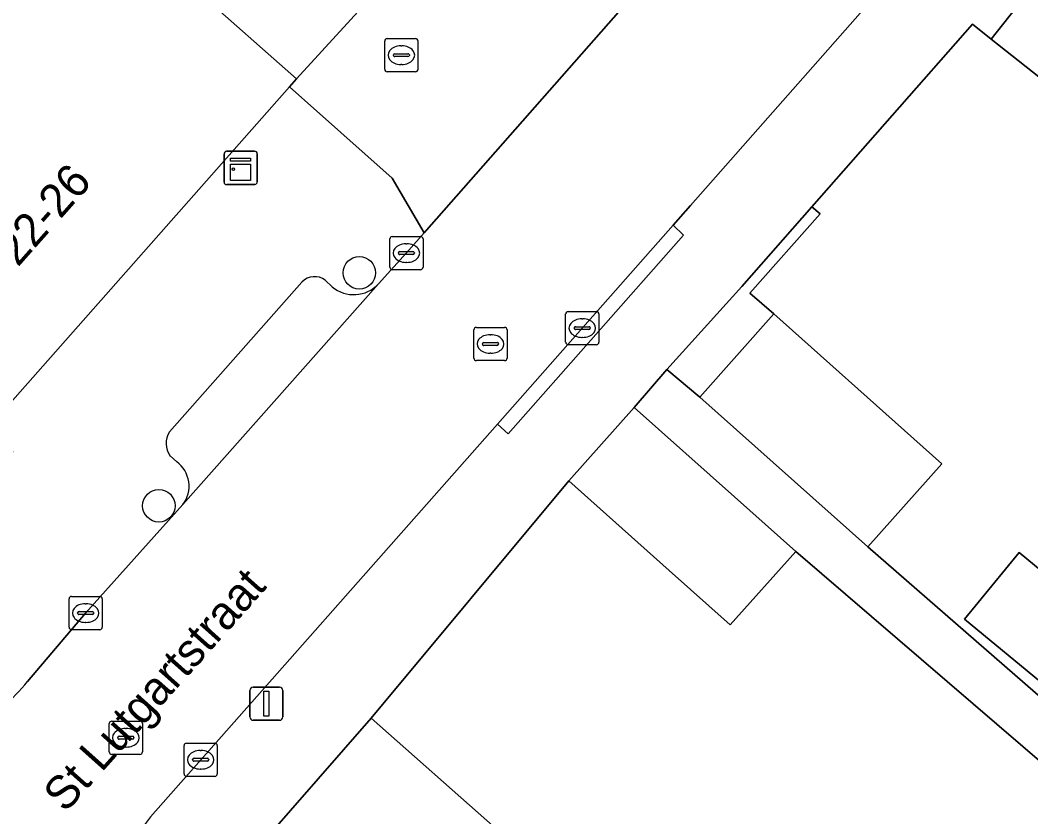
# Model space of a CAD drawing. Extents: x 162803 to 163818, y 381639 to 382475.
# Drawn here: x 162894.7 to 162925.14, y 381971.95 to 381995.94 of the extents above; entities that cross this region are included whole.
import ezdxf

# ---------------------------------------------------------------- set-up
doc = ezdxf.new("R2010")
doc.units = 0
for name, color, linetype in [('IMGEO_Boom', 7, 'Continuous'), ('IMGEO_Erf', 7, 'Continuous'), ('IMGEO_Kast', 7, 'Continuous'), ('IMGEO_Kolk', 7, 'Continuous'), ('IMGEO_Lichtmast', 7, 'Continuous'), ('IMGEO_Muur', 7, 'Continuous'), ('IMGEO_Openbare_ruimte_label', 7, 'Continuous'), ('IMGEO_Pand', 7, 'Continuous'), ('IMGEO_Pand_nummerreeks', 7, 'Continuous'), ('IMGEO_Parkeervlak_open', 7, 'Continuous'), ('IMGEO_Rijbaan_lokaal_open', 7, 'Continuous'), ('IMGEO_Rioolput', 7, 'Continuous'), ('IMGEO_Voetpad_halfverhard', 7, 'Continuous'), ('IMGEO_Voetpad_open', 7, 'Continuous')]:
    doc.layers.add(name, color=color, linetype=linetype)

msp = doc.modelspace()

# ---------------------------------------------------------------- linework, layer by layer
at = {"layer": 'IMGEO_Boom'}
for centre in [(162904.911, 381988.333), (162898.874, 381981.316)]:
    msp.add_circle(centre, 0.489, dxfattribs=at)
at = {"layer": 'IMGEO_Erf'}
for points in [[(162927.87, 381992.271), (162923.945, 381995.369), (162923.377, 381995.818), (162918.546, 381990.324), (162918.79, 381990.113), (162916.679, 381987.716), (162917.397, 381987.094), (162922.458, 381982.582), (162920.227, 381980.079), (162932.887, 381969.052)], [(162929.451, 381970.154), (162918.059, 381979.939), (162916.085, 381977.725), (162914.241, 381979.369), (162911.218, 381982.064), (162905.268, 381974.921), (162909.014, 381971.609), (162909.853, 381970.867), (162914.497, 381966.76), (162919.141, 381962.653), (162921.096, 381964.863), (162925.741, 381960.755), (162923.786, 381958.545), (162928.43, 381954.438)]]:
    msp.add_lwpolyline(points, dxfattribs=at)
msp.add_lwpolyline([(162927.211, 381977.914), (162930.078, 381975.555), (162928.425, 381973.547), (162925.599, 381975.873), (162923.138, 381977.898), (162924.791, 381979.906)], close=True, dxfattribs=at)
at = {"layer": 'IMGEO_Kast'}
for p, q in [((162900.838, 381991.067), (162900.838, 381991.908)), ((162900.838, 381991.908), (162900.838, 381991.067)), ((162900.913, 381991.992), (162901.754, 381991.992)), ((162901.754, 381991.992), (162900.913, 381991.992)), ((162901.838, 381991.917), (162901.838, 381991.076)), ((162901.838, 381991.076), (162901.838, 381991.917)), ((162901.763, 381990.992), (162900.922, 381990.992)), ((162900.922, 381990.992), (162901.763, 381990.992))]:
    msp.add_line(p, q, dxfattribs=at)
for points in [[(162901.033, 381991.782), (162901.633, 381991.782), (162901.633, 381991.697), (162901.033, 381991.697), (162901.033, 381991.782)], [(162901.033, 381991.607), (162901.633, 381991.607), (162901.633, 381991.118), (162901.033, 381991.118), (162901.033, 381991.607)]]:
    msp.add_lwpolyline(points, dxfattribs=at)
msp.add_circle((162901.117, 381991.456), 0.0377, dxfattribs=at)
for centre, start, end in [((162900.916, 381991.914), 92.4484, 184.2845), ((162900.916, 381991.914), 92.4484, 184.2845), ((162901.76, 381991.914), 2.4484, 94.2845), ((162901.76, 381991.914), 2.4484, 94.2845), ((162900.916, 381991.07), 182.4484, 274.2845), ((162900.916, 381991.07), 182.4484, 274.2845), ((162901.76, 381991.07), 272.4484, 4.2845), ((162901.76, 381991.07), 272.4484, 4.2845)]:
    msp.add_arc(centre, 0.0779, start, end, dxfattribs=at)
at = {"layer": 'IMGEO_Kolk'}
for p, q in [((162905.829, 381988.501), (162905.829, 381989.353)), ((162905.904, 381989.427), (162906.756, 381989.427)), ((162906.83, 381989.353), (162906.83, 381988.501)), ((162906.317, 381989.207), (162906.342, 381989.207)), ((162906.088, 381988.921), (162906.088, 381988.933)), ((162906.526, 381988.884), (162906.128, 381988.884)), ((162906.131, 381988.97), (162906.529, 381988.97)), ((162906.572, 381988.933), (162906.572, 381988.921)), ((162906.34, 381988.647), (162906.315, 381988.647)), ((162906.756, 381988.427), (162905.904, 381988.427)), ((162911.127, 381986.241), (162911.127, 381987.093)), ((162911.202, 381987.167), (162912.054, 381987.167)), ((162911.615, 381986.947), (162911.64, 381986.947)), ((162912.128, 381987.093), (162912.128, 381986.241)), ((162911.386, 381986.661), (162911.386, 381986.673)), ((162911.824, 381986.624), (162911.426, 381986.624)), ((162911.429, 381986.71), (162911.827, 381986.71)), ((162911.87, 381986.673), (162911.87, 381986.661)), ((162911.638, 381986.387), (162911.613, 381986.387)), ((162912.054, 381986.167), (162911.202, 381986.167)), ((162896.168, 381977.658), (162896.168, 381978.51)), ((162896.243, 381978.584), (162897.095, 381978.584)), ((162897.169, 381978.51), (162897.169, 381977.658)), ((162896.427, 381978.078), (162896.427, 381978.09)), ((162896.47, 381978.127), (162896.868, 381978.127)), ((162896.656, 381978.364), (162896.681, 381978.364)), ((162896.911, 381978.09), (162896.911, 381978.078)), ((162896.865, 381978.041), (162896.467, 381978.041)), ((162896.679, 381977.804), (162896.654, 381977.804)), ((162897.095, 381977.584), (162896.243, 381977.584)), ((162899.707, 381974.166), (162900.559, 381974.166)), ((162899.632, 381973.24), (162899.632, 381974.092)), ((162900.12, 381973.946), (162900.145, 381973.946)), ((162900.633, 381974.092), (162900.633, 381973.24)), ((162899.891, 381973.66), (162899.891, 381973.672)), ((162900.329, 381973.623), (162899.931, 381973.623)), ((162899.934, 381973.709), (162900.332, 381973.709)), ((162900.375, 381973.672), (162900.375, 381973.66)), ((162900.143, 381973.386), (162900.118, 381973.386)), ((162900.559, 381973.166), (162899.707, 381973.166))]:
    msp.add_line(p, q, dxfattribs=at)
for points in [[(162905.829, 381988.501), (162905.829, 381989.353)], [(162905.904, 381989.427), (162906.756, 381989.427)], [(162906.83, 381989.353), (162906.83, 381988.501)], [(162906.756, 381988.427), (162905.904, 381988.427)], [(162911.127, 381986.241), (162911.127, 381987.093)], [(162911.202, 381987.167), (162912.054, 381987.167)], [(162912.128, 381987.093), (162912.128, 381986.241)], [(162912.054, 381986.167), (162911.202, 381986.167)], [(162896.168, 381977.658), (162896.168, 381978.51)], [(162896.243, 381978.584), (162897.095, 381978.584)], [(162897.169, 381978.51), (162897.169, 381977.658)], [(162897.095, 381977.584), (162896.243, 381977.584)], [(162899.707, 381974.166), (162900.559, 381974.166)], [(162899.632, 381973.24), (162899.632, 381974.092)], [(162900.633, 381974.092), (162900.633, 381973.24)], [(162900.559, 381973.166), (162899.707, 381973.166)]]:
    msp.add_lwpolyline(points, dxfattribs=at)
for centre, radius, start, end in [((162905.906, 381989.351), 0.0765, 91.552, 178.448), ((162905.906, 381989.351), 0.0765, 91.552, 178.448), ((162906.754, 381989.351), 0.0765, 1.552, 88.448), ((162906.754, 381989.351), 0.0765, 1.552, 88.448), ((162906.128, 381988.93), 0.0403, 85.8775, 175.7526), ((162906.125, 381988.92), 0.0366, 178.938, 274.7102), ((162906.529, 381988.927), 0.043, 264.8664, 352.4533), ((162906.533, 381988.932), 0.0386, 1.7309, 96.639), ((162905.906, 381988.503), 0.0765, 181.552, 268.448), ((162905.906, 381988.503), 0.0765, 181.552, 268.448), ((162906.754, 381988.503), 0.0765, 271.552, 358.448), ((162906.754, 381988.503), 0.0765, 271.552, 358.448), ((162911.204, 381987.091), 0.0765, 91.552, 178.448), ((162911.204, 381987.091), 0.0765, 91.552, 178.448), ((162912.052, 381987.091), 0.0765, 1.552, 88.448), ((162912.052, 381987.091), 0.0765, 1.552, 88.448), ((162911.426, 381986.67), 0.0403, 85.8775, 175.7526), ((162911.423, 381986.66), 0.0366, 178.938, 274.7102), ((162911.827, 381986.667), 0.043, 264.8664, 352.4533), ((162911.831, 381986.672), 0.0386, 1.7309, 96.639), ((162911.204, 381986.243), 0.0765, 181.552, 268.448), ((162911.204, 381986.243), 0.0765, 181.552, 268.448), ((162912.052, 381986.243), 0.0765, 271.552, 358.448), ((162912.052, 381986.243), 0.0765, 271.552, 358.448), ((162896.245, 381978.508), 0.0765, 91.552, 178.448), ((162896.245, 381978.508), 0.0765, 91.552, 178.448), ((162897.093, 381978.508), 0.0765, 1.552, 88.448), ((162897.093, 381978.508), 0.0765, 1.552, 88.448), ((162896.467, 381978.087), 0.0403, 85.8775, 175.7526), ((162896.872, 381978.089), 0.0386, 1.7309, 96.639), ((162896.464, 381978.077), 0.0366, 178.938, 274.7102), ((162896.868, 381978.084), 0.043, 264.8664, 352.4533), ((162896.245, 381977.66), 0.0765, 181.552, 268.448), ((162896.245, 381977.66), 0.0765, 181.552, 268.448), ((162897.093, 381977.66), 0.0765, 271.552, 358.448), ((162897.093, 381977.66), 0.0765, 271.552, 358.448), ((162899.709, 381974.09), 0.0765, 91.552, 178.448), ((162899.709, 381974.09), 0.0765, 91.552, 178.448), ((162900.557, 381974.09), 0.0765, 1.552, 88.448), ((162900.557, 381974.09), 0.0765, 1.552, 88.448), ((162899.931, 381973.669), 0.0403, 85.8775, 175.7526), ((162899.928, 381973.659), 0.0366, 178.938, 274.7102), ((162900.332, 381973.666), 0.043, 264.8664, 352.4533), ((162900.336, 381973.671), 0.0386, 1.7309, 96.639), ((162899.709, 381973.242), 0.0765, 181.552, 268.448), ((162899.709, 381973.242), 0.0765, 181.552, 268.448), ((162900.557, 381973.242), 0.0765, 271.552, 358.448), ((162900.557, 381973.242), 0.0765, 271.552, 358.448)]:
    msp.add_arc(centre, radius, start, end, dxfattribs=at)
for centre, major_axis, ratio, start_param, end_param in [((162906.316, 381988.927), (-0.387, 0.002), 0.722429, 4.712389, 7.853982), ((162906.341, 381988.927), (-0.39, 0.002), 0.717154, 1.570796, 4.712389), ((162911.614, 381986.667), (-0.387, 0.002), 0.722429, 4.712389, 7.853982), ((162911.639, 381986.667), (-0.39, 0.002), 0.717154, 1.570796, 4.712389), ((162896.655, 381978.084), (-0.387, 0.002), 0.722429, 4.712389, 7.853982), ((162896.68, 381978.084), (-0.39, 0.002), 0.717154, 1.570796, 4.712389), ((162900.119, 381973.666), (-0.387, 0.002), 0.722429, 4.712389, 7.853982), ((162900.144, 381973.666), (-0.39, 0.002), 0.717154, 1.570796, 4.712389)]:
    msp.add_ellipse(centre, major_axis=major_axis, ratio=ratio, start_param=start_param, end_param=end_param, dxfattribs=at)
at = {"layer": 'IMGEO_Lichtmast'}
for p, q in [((162901.618, 381974.955), (162901.618, 381975.755)), ((162901.618, 381975.755), (162901.618, 381974.955)), ((162901.718, 381975.855), (162902.508, 381975.855)), ((162902.508, 381975.855), (162901.718, 381975.855)), ((162902.608, 381975.755), (162902.608, 381974.955)), ((162902.608, 381974.955), (162902.608, 381975.755)), ((162902.508, 381974.855), (162901.718, 381974.855)), ((162901.718, 381974.855), (162902.508, 381974.855))]:
    msp.add_line(p, q, dxfattribs=at)
msp.add_lwpolyline([(162902.038, 381975.73), (162902.188, 381975.73), (162902.188, 381974.98), (162902.038, 381974.98), (162902.038, 381975.73)], dxfattribs=at)
for centre, start, end in [((162901.718, 381975.755), 90, 180), ((162901.718, 381975.755), 90, 180), ((162902.508, 381975.755), 0, 90), ((162902.508, 381975.755), 360, 90), ((162901.718, 381974.955), 180, 270), ((162901.718, 381974.955), 180, 270), ((162902.508, 381974.955), 270, 0), ((162902.508, 381974.955), 270, 0)]:
    msp.add_arc(centre, 0.1, start, end, dxfattribs=at)
at = {"layer": 'IMGEO_Muur'}
for points in [[(162923.945, 381995.369), (162923.377, 381995.818), (162918.546, 381990.324)], [(162918.79, 381990.113), (162918.546, 381990.324)], [(162911.218, 381982.064), (162905.268, 381974.921)]]:
    msp.add_lwpolyline(points, dxfattribs=at)
at = {"layer": 'IMGEO_Pand'}
for points in [[(162929.266, 381991.169), (162933.332, 381996.32), (162928.671, 382000), (162928.012, 382000.52), (162927.601, 382000), (162923.945, 381995.369), (162927.87, 381992.271)], [(162915.166, 381984.591), (162920.227, 381980.079), (162922.458, 381982.582), (162917.397, 381987.094)], [(162913.193, 381984.279), (162911.218, 381982.064), (162914.241, 381979.369), (162916.085, 381977.725), (162918.059, 381979.939), (162916.215, 381981.584)], [(162927.211, 381977.914), (162924.791, 381979.906), (162923.138, 381977.898), (162925.599, 381975.873)], [(162905.074, 381965.464), (162909.853, 381970.867), (162909.014, 381971.609), (162905.268, 381974.921), (162900.405, 381969.352), (162900.658, 381969.152), (162900.771, 381969.266)]]:
    msp.add_lwpolyline(points, close=True, dxfattribs=at)
msp.add_lwpolyline([(162893.701, 381983.632), (162902.809, 381993.934), (162903.021, 381994.173), (162896.431, 382000)], dxfattribs=at)
at = {"layer": 'IMGEO_Parkeervlak_open'}
for points in [[(162903.185, 381988.054), (162899.196, 381983.543)], [(162899.6, 381981.352), (162905.486, 381987.997)], [(162904.096, 381987.913), (162903.888, 381988.109)], [(162899.213, 381982.815), (162899.414, 381982.64)]]:
    msp.add_lwpolyline(points, dxfattribs=at)
for centre, radius, start, end in [((162903.567, 381987.686), 0.531, 52.8786, 136.0684), ((162904.747, 381988.685), 1.01, 229.8537, 317.0628), ((162899.731, 381983.191), 0.641, 146.699, 215.9764), ((162898.867, 381981.904), 0.917, 323.0217, 53.4129)]:
    msp.add_arc(centre, radius, start, end, dxfattribs=at)
at = {"layer": 'IMGEO_Rijbaan_lokaal_open'}
for points in [[(162874.031, 382029.569), (162866.707, 382035.277), (162862.933, 382039.208), (162858.129, 382033.865), (162875.781, 382018.258), (162880.394, 382014.179), (162885.015, 382010.093), (162889.622, 382006.02), (162894.256, 382001.923), (162896.431, 382000), (162903.021, 381994.173), (162907.817, 381999.423), (162894.821, 382011.019), (162892.152, 382013.4), (162889.897, 382015.413), (162887.62, 382017.445), (162885.342, 382019.477), (162883.065, 382021.509), (162880.788, 382023.541), (162878.51, 382025.573), (162876.233, 382027.605)], [(162907.817, 381999.423), (162903.021, 381994.173), (162902.809, 381993.934), (162905.904, 381991.181), (162906.869, 381989.539), (162912.793, 381996.263), (162912.026, 381996.936), (162911.44, 381996.259), (162909.605, 381997.828)]]:
    msp.add_lwpolyline(points, close=True, dxfattribs=at)
for points in [[(162914.364, 381989.767), (162914.888, 381990.36), (162923.381, 382000), (162923.499, 382000.134), (162923.118, 382000.469), (162919.605, 382003.232), (162919.231, 382003.561), (162916.096, 382000), (162913.775, 381997.364), (162912.793, 381996.263), (162906.869, 381989.539), (162906.327, 381988.926), (162905.486, 381987.997), (162899.6, 381981.352), (162896.666, 381978.083), (162894.918, 381976.02)], [(162898.624, 381971.948), (162909.07, 381983.774), (162914.364, 381989.767)]]:
    msp.add_lwpolyline(points, dxfattribs=at)
for centre, radius, start, end in [((162890.151, 381979.901), 6.147, 311.0876, 320.8492), ((162903.405, 381968.128), 6.12, 141.3802, 156.4349)]:
    msp.add_arc(centre, radius, start, end, dxfattribs=at)
at = {"layer": 'IMGEO_Rioolput'}
for p, q in [((162905.678, 381994.462), (162905.678, 381995.314)), ((162905.753, 381995.388), (162906.605, 381995.388)), ((162906.166, 381995.168), (162906.191, 381995.168)), ((162906.679, 381995.314), (162906.679, 381994.462)), ((162905.937, 381994.882), (162905.937, 381994.894)), ((162906.375, 381994.845), (162905.977, 381994.845)), ((162905.98, 381994.931), (162906.378, 381994.931)), ((162906.421, 381994.894), (162906.421, 381994.882)), ((162906.189, 381994.608), (162906.164, 381994.608)), ((162906.605, 381994.388), (162905.753, 381994.388)), ((162908.362, 381985.763), (162908.362, 381986.615)), ((162908.437, 381986.689), (162909.289, 381986.689)), ((162909.363, 381986.615), (162909.363, 381985.763)), ((162908.85, 381986.469), (162908.875, 381986.469)), ((162908.621, 381986.183), (162908.621, 381986.195)), ((162909.059, 381986.146), (162908.661, 381986.146)), ((162908.664, 381986.232), (162909.062, 381986.232)), ((162909.105, 381986.195), (162909.105, 381986.183)), ((162908.873, 381985.909), (162908.848, 381985.909)), ((162909.289, 381985.689), (162908.437, 381985.689)), ((162897.378, 381973.903), (162897.378, 381974.755)), ((162897.453, 381974.829), (162898.305, 381974.829)), ((162898.379, 381974.755), (162898.379, 381973.903)), ((162897.866, 381974.609), (162897.891, 381974.609)), ((162897.637, 381974.323), (162897.637, 381974.335)), ((162898.075, 381974.286), (162897.677, 381974.286)), ((162897.68, 381974.372), (162898.078, 381974.372)), ((162898.121, 381974.335), (162898.121, 381974.323)), ((162898.305, 381973.829), (162897.453, 381973.829)), ((162897.889, 381974.049), (162897.864, 381974.049))]:
    msp.add_line(p, q, dxfattribs=at)
for points in [[(162905.678, 381994.462), (162905.678, 381995.314)], [(162905.753, 381995.388), (162906.605, 381995.388)], [(162906.679, 381995.314), (162906.679, 381994.462)], [(162906.605, 381994.388), (162905.753, 381994.388)], [(162908.362, 381985.763), (162908.362, 381986.615)], [(162908.437, 381986.689), (162909.289, 381986.689)], [(162909.363, 381986.615), (162909.363, 381985.763)], [(162909.289, 381985.689), (162908.437, 381985.689)], [(162897.378, 381973.903), (162897.378, 381974.755)], [(162897.453, 381974.829), (162898.305, 381974.829)], [(162898.379, 381974.755), (162898.379, 381973.903)], [(162898.305, 381973.829), (162897.453, 381973.829)]]:
    msp.add_lwpolyline(points, dxfattribs=at)
for centre, radius, start, end in [((162905.755, 381995.312), 0.0765, 91.552, 178.448), ((162905.755, 381995.312), 0.0765, 91.552, 178.448), ((162906.603, 381995.312), 0.0765, 1.552, 88.448), ((162906.603, 381995.312), 0.0765, 1.552, 88.448), ((162905.977, 381994.891), 0.0403, 85.8775, 175.7526), ((162905.974, 381994.881), 0.0366, 178.938, 274.7102), ((162906.378, 381994.888), 0.043, 264.8664, 352.4533), ((162906.382, 381994.893), 0.0386, 1.7309, 96.639), ((162905.755, 381994.464), 0.0765, 181.552, 268.448), ((162905.755, 381994.464), 0.0765, 181.552, 268.448), ((162906.603, 381994.464), 0.0765, 271.552, 358.448), ((162906.603, 381994.464), 0.0765, 271.552, 358.448), ((162908.439, 381986.613), 0.0765, 91.552, 178.448), ((162908.439, 381986.613), 0.0765, 91.552, 178.448), ((162909.287, 381986.613), 0.0765, 1.552, 88.448), ((162909.287, 381986.613), 0.0765, 1.552, 88.448), ((162908.661, 381986.192), 0.0403, 85.8775, 175.7526), ((162908.658, 381986.182), 0.0366, 178.938, 274.7102), ((162909.062, 381986.189), 0.043, 264.8664, 352.4533), ((162909.066, 381986.194), 0.0386, 1.7309, 96.639), ((162908.439, 381985.765), 0.0765, 181.552, 268.448), ((162908.439, 381985.765), 0.0765, 181.552, 268.448), ((162909.287, 381985.765), 0.0765, 271.552, 358.448), ((162909.287, 381985.765), 0.0765, 271.552, 358.448), ((162897.455, 381974.753), 0.0765, 91.552, 178.448), ((162897.455, 381974.753), 0.0765, 91.552, 178.448), ((162898.303, 381974.753), 0.0765, 1.552, 88.448), ((162898.303, 381974.753), 0.0765, 1.552, 88.448), ((162897.677, 381974.332), 0.0403, 85.8775, 175.7526), ((162897.674, 381974.322), 0.0366, 178.938, 274.7102), ((162898.078, 381974.329), 0.043, 264.8664, 352.4533), ((162898.082, 381974.334), 0.0386, 1.7309, 96.639), ((162897.455, 381973.905), 0.0765, 181.552, 268.448), ((162897.455, 381973.905), 0.0765, 181.552, 268.448), ((162898.303, 381973.905), 0.0765, 271.552, 358.448), ((162898.303, 381973.905), 0.0765, 271.552, 358.448)]:
    msp.add_arc(centre, radius, start, end, dxfattribs=at)
for centre, major_axis, ratio, start_param, end_param in [((162906.165, 381994.888), (-0.387, 0.002), 0.722429, 4.712389, 7.853982), ((162906.19, 381994.888), (-0.39, 0.002), 0.717154, 1.570796, 4.712389), ((162908.849, 381986.189), (-0.387, 0.002), 0.722429, 4.712389, 7.853982), ((162908.874, 381986.189), (-0.39, 0.002), 0.717154, 1.570796, 4.712389), ((162897.865, 381974.329), (-0.387, 0.002), 0.722429, 4.712389, 7.853982), ((162897.89, 381974.329), (-0.39, 0.002), 0.717154, 1.570796, 4.712389)]:
    msp.add_ellipse(centre, major_axis=major_axis, ratio=ratio, start_param=start_param, end_param=end_param, dxfattribs=at)
at = {"layer": 'IMGEO_Voetpad_halfverhard'}
msp.add_lwpolyline([(162932.887, 381969.052), (162920.227, 381980.079), (162915.166, 381984.591), (162914.175, 381985.42), (162913.193, 381984.279), (162916.215, 381981.584), (162918.059, 381979.939), (162929.451, 381970.154)], dxfattribs=at)
at = {"layer": 'IMGEO_Voetpad_open'}
for points in [[(162916.435, 381987.924), (162918.546, 381990.324), (162923.377, 381995.818), (162923.945, 381995.369), (162927.601, 382000), (162928.012, 382000.52), (162928.941, 382001.641), (162926.547, 382003.598)], [(162925.945, 382002.91), (162923.499, 382000.134), (162923.381, 382000), (162914.888, 381990.36), (162914.364, 381989.767), (162914.677, 381989.464), (162909.393, 381983.486), (162909.07, 381983.774), (162898.624, 381971.948)], [(162905.486, 381987.997), (162906.327, 381988.926), (162906.869, 381989.539), (162905.904, 381991.181), (162902.809, 381993.934), (162893.701, 381983.632), (162894.477, 381982.946), (162894.331, 381982.781), (162893.946, 381982.345), (162893.644, 381982.612), (162891.207, 381979.856), (162891.472, 381979.622), (162891.146, 381979.254), (162890.936, 381979.439), (162890.275, 381978.691), (162894.191, 381975.268)], [(162897.796, 381970.575), (162899.84, 381968.884), (162900.405, 381969.352), (162905.268, 381974.921), (162911.218, 381982.064), (162913.193, 381984.279), (162914.175, 381985.42), (162916.435, 381987.924)], [(162899.196, 381983.543), (162903.185, 381988.054)], [(162903.888, 381988.109), (162904.096, 381987.913)], [(162899.414, 381982.64), (162899.213, 381982.815)], [(162894.918, 381976.02), (162896.666, 381978.083), (162899.6, 381981.352)]]:
    msp.add_lwpolyline(points, dxfattribs=at)
for points in [[(162918.79, 381990.113), (162918.546, 381990.324), (162916.435, 381987.924), (162914.175, 381985.42), (162915.166, 381984.591), (162917.397, 381987.094), (162916.679, 381987.716)], [(162914.364, 381989.767), (162909.07, 381983.774), (162909.393, 381983.486), (162914.677, 381989.464)]]:
    msp.add_lwpolyline(points, close=True, dxfattribs=at)
for centre, radius, start, end in [((162903.567, 381987.686), 0.531, 52.8786, 136.0684), ((162904.747, 381988.685), 1.01, 229.8537, 317.0628), ((162899.731, 381983.191), 0.641, 146.699, 215.9764), ((162898.867, 381981.904), 0.917, 323.0217, 53.4129), ((162890.151, 381979.901), 6.147, 311.0876, 320.8492), ((162903.405, 381968.128), 6.12, 141.3802, 156.4349)]:
    msp.add_arc(centre, radius, start, end, dxfattribs=at)

# ---------------------------------------------------------------- texts
at = {"layer": 'IMGEO_Openbare_ruimte_label'}
msp.add_text('St Lutgartstraat', height=1, rotation=48.2428, dxfattribs=at).set_placement((162896.057, 381972.043))
at = {"layer": 'IMGEO_Pand_nummerreeks'}
msp.add_text('22-26', height=1, rotation=48.5176, dxfattribs=at).set_placement((162894.626, 381988.484))

doc.saveas('drawing.dxf')
